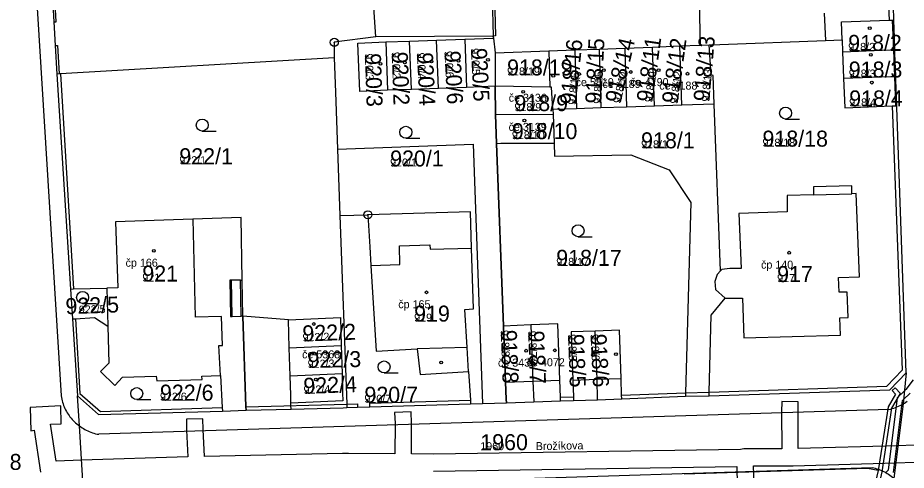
# Model space of a CAD drawing. Extents: x -763628 to -761565, y -976033 to -973833.
# Drawn here: x -762168.3 to -762057.3, y -974899.1 to -974842.6 of the extents above; entities that cross this region are included whole.
import ezdxf

# ---------------------------------------------------------------- set-up
doc = ezdxf.new("R2010")
doc.units = 0
for name, color, linetype in [('KN_cisla parcel 1000', 7, 'Continuous'), ('KN_cisla parcel 500', 7, 'Continuous'), ('KN_cisla popisna 500', 7, 'Continuous'), ('KN_hranice parcel', 7, 'Continuous'), ('KN_popisy', 7, 'Continuous'), ('KN_vecna bremena', 7, 'Continuous'), ('KN_vnitrni kresba parcel', 7, 'Continuous'), ('KN_znacky bodu BP', 7, 'Continuous'), ('KN_znacky budov', 7, 'Continuous'), ('KN_znacky kultur', 7, 'Continuous')]:
    doc.layers.add(name, color=color, linetype=linetype)

msp = doc.modelspace()

# ---------------------------------------------------------------- linework, layer by layer
at = {"layer": 'KN_hranice parcel'}
for p, q in [((-762123.57, -974844.96), (-762124.67, -974828.1)), ((-762109.25, -974832.05), (-762108.9, -974844.88)), ((-762108.9, -974844.88), (-762123.57, -974844.96)), ((-762119.35, -974845.52), (-762115.97, -974845.39)), ((-762115.97, -974845.39), (-762112.46, -974845.25)), ((-762115.75, -974851.42), (-762115.97, -974845.39)), ((-762112.46, -974845.25), (-762108.88, -974845.13)), ((-762112.46, -974845.25), (-762112.23, -974851.29)), ((-762108.9, -974844.88), (-762108.88, -974845.13)), ((-762108.88, -974845.13), (-762108.66, -974846.98)), ((-762065.32, -974845.37), (-762065.27, -974846.83)), ((-762122.33, -974845.62), (-762119.35, -974845.52)), ((-762122.33, -974845.62), (-762122.11, -974851.66)), ((-762119.12, -974851.55), (-762119.35, -974845.52)), ((-762098.72, -974846.61), (-762095.67, -974846.5)), ((-762095.67, -974846.5), (-762092.48, -974846.38)), ((-762095.67, -974846.5), (-762095.45, -974853.86)), ((-762092.48, -974846.38), (-762088.99, -974846.25)), ((-762092.48, -974846.38), (-762092.25, -974853.75)), ((-762088.99, -974846.25), (-762085.6, -974846.12)), ((-762088.74, -974853.64), (-762088.99, -974846.25)), ((-762085.6, -974846.12), (-762083.07, -974846.03)), ((-762085.34, -974853.52), (-762085.6, -974846.12)), ((-762083.07, -974846.03), (-762081.92, -974845.98)), ((-762108.66, -974846.98), (-762101.97, -974846.73)), ((-762108.66, -974846.98), (-762108.66, -974851.16)), ((-762101.97, -974846.73), (-762098.72, -974846.61)), ((-762101.97, -974846.73), (-762101.84, -974851.27)), ((-762098.72, -974846.61), (-762098.5, -974853.96)), ((-762065.27, -974846.83), (-762065.14, -974850.16)), ((-762163.41, -974849.63), (-762161.72, -974876.5)), ((-762119.12, -974851.55), (-762122.11, -974851.66)), ((-762115.75, -974851.42), (-762119.12, -974851.55)), ((-762112.23, -974851.29), (-762115.75, -974851.42)), ((-762108.66, -974851.16), (-762112.23, -974851.29)), ((-762108.66, -974851.16), (-762108.63, -974854.69)), ((-762101.84, -974851.27), (-762108.66, -974851.16)), ((-762098.5, -974853.96), (-762101.45, -974854.06)), ((-762101.45, -974854.06), (-762101.43, -974854.66)), ((-762095.45, -974853.86), (-762098.5, -974853.96)), ((-762092.25, -974853.75), (-762095.45, -974853.86)), ((-762088.74, -974853.64), (-762092.25, -974853.75)), ((-762085.34, -974853.52), (-762088.74, -974853.64)), ((-762081.29, -974853.39), (-762085.34, -974853.52)), ((-762080.51, -974874.21), (-762081.29, -974853.39)), ((-762108.63, -974854.69), (-762101.43, -974854.66)), ((-762108.63, -974854.69), (-762108.49, -974858.29)), ((-762101.43, -974854.66), (-762101.31, -974858.27)), ((-762108.49, -974858.29), (-762107.62, -974881.12)), ((-762128.05, -974867.3), (-762124.56, -974867.21)), ((-762161.72, -974876.5), (-762161.47, -974880.23)), ((-762157.18, -974876.37), (-762157.05, -974881.12)), ((-762161.47, -974880.23), (-762160.84, -974889.83)), ((-762104.22, -974880.99), (-762107.62, -974881.12)), ((-762134.37, -974883.83), (-762127.88, -974883.55)), ((-762134.27, -974887.33), (-762134.37, -974883.83)), ((-762127.88, -974883.55), (-762127.78, -974887.04)), ((-762134.27, -974887.33), (-762127.78, -974887.04)), ((-762084.88, -974889.91), (-762081.93, -974889.84)), ((-762111.73, -974890.84), (-762107.26, -974890.71)), ((-762107.26, -974890.71), (-762103.85, -974890.6)), ((-762103.85, -974890.6), (-762100.48, -974890.49)), ((-762100.48, -974890.49), (-762098.87, -974890.43)), ((-762098.87, -974890.43), (-762095.86, -974890.33)), ((-762095.86, -974890.33), (-762092.85, -974890.23)), ((-762092.85, -974890.23), (-762084.88, -974889.91)), ((-762142.72, -974891.75), (-762139.78, -974891.66))]:
    msp.add_line(p, q, dxfattribs=at)
for points in [[(-762164.5, -974830.62), (-762163.78, -974843.1), (-762163.61, -974846.07), (-762163.41, -974849.63)], [(-762083.39, -974830.97), (-762083.34, -974833.53), (-762083.07, -974846.03)], [(-762058.86, -974842.89), (-762058.92, -974841.14), (-762058.96, -974839.81), (-762059.28, -974830.12)], [(-762065.32, -974845.37), (-762065.39, -974843.09), (-762059.46, -974842.9), (-762059.02, -974842.89), (-762058.86, -974842.89)], [(-762058.74, -974846.57), (-762058.79, -974845.12), (-762058.86, -974842.89)], [(-762123.57, -974844.96), (-762128.75, -974845.66), (-762128.78, -974847.62)], [(-762081.92, -974845.98), (-762080.58, -974845.93), (-762067.39, -974845.44), (-762065.32, -974845.37)], [(-762122.11, -974851.66), (-762125.57, -974851.79), (-762125.8, -974845.76), (-762122.33, -974845.62)], [(-762081.29, -974853.39), (-762081.41, -974849.82), (-762081.7, -974849.74), (-762081.92, -974845.98)], [(-762065.27, -974846.83), (-762059.34, -974846.6), (-762058.88, -974846.58), (-762058.74, -974846.57)], [(-762058.62, -974849.91), (-762058.72, -974847.06), (-762058.74, -974846.57)], [(-762128.78, -974847.62), (-762162.96, -974849.6), (-762163.11, -974849.61), (-762163.41, -974849.63)], [(-762128.78, -974847.62), (-762128.62, -974851.9), (-762128.36, -974859), (-762128.05, -974867.3)], [(-762065.14, -974850.16), (-762059.22, -974849.94), (-762058.75, -974849.92), (-762058.62, -974849.91)], [(-762065.14, -974850.16), (-762065, -974853.83), (-762059.08, -974853.61), (-762058.61, -974853.59), (-762058.5, -974853.59)], [(-762058.5, -974853.59), (-762058.61, -974850.36), (-762058.62, -974849.91)], [(-762101.45, -974854.06), (-762101.61, -974851.26), (-762101.84, -974851.27)], [(-762057.32, -974886.96), (-762058.49, -974853.81), (-762058.5, -974853.59)], [(-762108.49, -974858.29), (-762107.95, -974858.28), (-762101.31, -974858.27)], [(-762101.31, -974858.27), (-762101.23, -974859.9), (-762091.7, -974859.74), (-762086.94, -974861.59), (-762084.23, -974865.69), (-762084.87, -974889.49), (-762084.88, -974889.91)], [(-762079.94, -974877.65), (-762077.77, -974877.66), (-762077.6, -974882.59), (-762065.53, -974882.28), (-762065.6, -974880.08), (-762064.57, -974880.05), (-762064.69, -974876.88), (-762065.7, -974876.91), (-762065.76, -974875.06), (-762063.17, -974874.97), (-762063.55, -974864.57), (-762064.09, -974864.59), (-762064.12, -974863.61), (-762068.91, -974863.72), (-762068.88, -974864.72), (-762072.18, -974864.82), (-762072.18, -974866.84), (-762078.21, -974867.06), (-762077.92, -974873.94), (-762079.34, -974873.93), (-762080.35, -974874.04), (-762080.51, -974874.21)], [(-762139.78, -974891.66), (-762139.8, -974891.22), (-762140.18, -974879.89), (-762140.28, -974875.37), (-762140.4, -974867.54), (-762146.43, -974867.76), (-762156.08, -974868.11), (-762155.78, -974876.33), (-762157.18, -974876.37)], [(-762128.05, -974867.3), (-762127.19, -974890.87), (-762127.18, -974891.32)], [(-762111.98, -974886.82), (-762112.17, -974883.81), (-762112.45, -974879.05), (-762111.38, -974878.98), (-762111.61, -974871.37), (-762111.75, -974866.84), (-762124.56, -974867.21)], [(-762124.56, -974867.21), (-762124.32, -974871.21), (-762124.18, -974873.54), (-762123.53, -974884.27), (-762118.39, -974883.96), (-762118.04, -974887.19), (-762111.98, -974886.82)], [(-762080.51, -974874.21), (-762080.93, -974874.69), (-762081.22, -974875.55), (-762081.13, -974876.56), (-762079.94, -974877.65)], [(-762161.72, -974876.5), (-762161.32, -974876.49), (-762157.18, -974876.37)], [(-762081.93, -974889.84), (-762081.92, -974889.39), (-762081.67, -974879.77), (-762079.94, -974877.65)], [(-762161.47, -974880.23), (-762161.09, -974880.21), (-762158.69, -974880.05), (-762157.05, -974881.12)], [(-762134.37, -974883.83), (-762134.47, -974880.33), (-762127.98, -974880.07), (-762127.88, -974883.55)], [(-762100.48, -974890.49), (-762100.5, -974890.03), (-762100.58, -974887.9), (-762100.85, -974880.86), (-762104.22, -974880.99)], [(-762157.05, -974881.12), (-762156.92, -974885.77), (-762157.95, -974886.81), (-762156.18, -974888.56), (-762155.19, -974887.5), (-762151.01, -974887.37), (-762150.94, -974887.98), (-762145.26, -974887.79), (-762145.31, -974887.37), (-762142.96, -974887.29), (-762142.74, -974891.3), (-762142.72, -974891.75)], [(-762107.62, -974881.12), (-762107.36, -974888.16), (-762107.28, -974890.26), (-762107.26, -974890.71)], [(-762104.22, -974880.99), (-762103.95, -974888.03), (-762103.85, -974890.6)], [(-762096.15, -974881.76), (-762099.16, -974881.86), (-762098.95, -974887.87), (-762098.88, -974889.97), (-762098.87, -974890.43)], [(-762092.85, -974890.23), (-762092.87, -974889.76), (-762092.94, -974887.67), (-762093.14, -974881.66), (-762096.15, -974881.76)], [(-762095.86, -974890.33), (-762095.94, -974887.77), (-762096.15, -974881.76)], [(-762127.78, -974887.04), (-762127.71, -974889.48), (-762127.68, -974890.48), (-762134.17, -974890.78), (-762134.2, -974889.78), (-762134.27, -974887.33)], [(-762111.98, -974886.82), (-762111.76, -974890.4), (-762111.73, -974890.84)], [(-762081.93, -974889.84), (-762059.37, -974889.11), (-762057.32, -974886.96)], [(-762057.32, -974886.96), (-762057.71, -974890.86), (-762058.87, -974900.16), (-762059.3, -974903.56)], [(-762160.84, -974889.83), (-762158.21, -974892.17), (-762142.72, -974891.75)], [(-762159.95, -974904.12), (-762160.09, -974901.9), (-762160.6, -974893.61), (-762160.84, -974889.83)], [(-762127.18, -974891.32), (-762125.86, -974891.28), (-762124.32, -974891.23), (-762111.73, -974890.84)], [(-762139.78, -974891.66), (-762134.16, -974891.51), (-762127.66, -974891.33), (-762127.18, -974891.32)]]:
    msp.add_lwpolyline(points, dxfattribs=at)
at = {"layer": 'KN_vecna bremena'}
for points in [[(-762111.41, -974858.4), (-762110.26, -974890.8), (-762107.26, -974890.71), (-762107.28, -974890.26), (-762107.36, -974888.16), (-762107.62, -974881.12), (-762108.49, -974858.29), (-762108.63, -974854.69), (-762108.66, -974851.16), (-762112.23, -974851.29), (-762115.75, -974851.42), (-762119.12, -974851.55), (-762122.11, -974851.66), (-762125.57, -974851.79), (-762125.8, -974845.76), (-762122.33, -974845.62), (-762119.35, -974845.52), (-762115.97, -974845.39), (-762112.46, -974845.25), (-762108.88, -974845.13), (-762108.9, -974844.88), (-762123.57, -974844.96), (-762128.75, -974845.66), (-762128.78, -974847.62), (-762128.62, -974851.9), (-762128.36, -974859)], [(-762140.18, -974879.89), (-762139.8, -974891.22), (-762139.78, -974891.66), (-762134.16, -974891.51), (-762134.17, -974891.06), (-762134.17, -974890.78), (-762134.2, -974889.78), (-762134.27, -974887.33), (-762134.37, -974883.83), (-762134.47, -974880.33)], [(-762060.23, -974901.82), (-762060.55, -974901.26), (-762060.63, -974900.64), (-762060.3, -974899.34), (-762059.1, -974891.38), (-762058.03, -974889.57), (-762058.71, -974888.83), (-762059.08, -974889.17), (-762058.65, -974889.64), (-762059.58, -974891.21), (-762060.82, -974899.2), (-762061.14, -974900.61), (-762061.03, -974901.42), (-762060.55, -974902.01)]]:
    msp.add_lwpolyline(points, close=True, dxfattribs=at)
for points in [[(-762056.43, -974887.86), (-762057.35, -974889.04), (-762057.55, -974889.23), (-762058.44, -974890.11), (-762059.58, -974899.14), (-762059.86, -974899.45)], [(-762058.92, -974899.44), (-762057.78, -974890.43), (-762057.66, -974890.31), (-762056.83, -974889.5)], [(-762056.33, -974896.03), (-762058.36, -974896.09), (-762070.81, -974896.43), (-762070.82, -974891.85), (-762070.8, -974890.58), (-762072.86, -974890.54), (-762072.88, -974891.83), (-762072.87, -974896.48), (-762077.58, -974896.49), (-762078.03, -974896.56), (-762116.38, -974897.16), (-762119.12, -974897.1), (-762119.11, -974893.28), (-762119.16, -974891.86), (-762121.22, -974891.94), (-762121.17, -974893.32), (-762121.18, -974897.09), (-762127, -974897.05), (-762127.74, -974897.07), (-762144.97, -974897.43), (-762145.14, -974894.07), (-762145.16, -974892.72), (-762147.22, -974892.75)], [(-762147.22, -974892.75), (-762147.2, -974894.13), (-762147.03, -974897.49), (-762160.34, -974897.91), (-762163.51, -974898.01), (-762164.2, -974893.39), (-762162.86, -974893.33), (-762162.9, -974891.11), (-762166.73, -974891.29)], [(-762166.73, -974891.29), (-762166.65, -974894.22), (-762166.23, -974894.16), (-762165.43, -974899.38)], [(-762116.38, -974899.28), (-762078.47, -974898.69), (-762078.42, -974900.96)], [(-762076.31, -974900.88), (-762076.41, -974898.6), (-762072.07, -974898.6), (-762071.42, -974898.58), (-762058.63, -974898.22), (-762056.31, -974898.15), (-762051.54, -974897.96), (-762046.92, -974898.3), (-762034.33, -974899.21)], [(-762060.82, -974899.2), (-762062.16, -974898.93), (-762085.06, -974899.63)]]:
    msp.add_lwpolyline(points, dxfattribs=at)
at = {"layer": 'KN_vnitrni kresba parcel'}
for p, q in [((-762169.76, -974778.91), (-762162.86, -974889.86)), ((-762163.48, -974843.08), (-762164.2, -974830.62)), ((-762108.95, -974832.04), (-762108.6, -974844.87)), ((-762067.58, -974842.02), (-762067.39, -974845.44)), ((-762059.52, -974841.16), (-762059.46, -974842.9)), ((-762163.78, -974843.1), (-762163.48, -974843.08)), ((-762058.88, -974846.58), (-762059.02, -974842.89)), ((-762108.6, -974844.87), (-762108.9, -974844.88)), ((-762163.61, -974846.07), (-762163.31, -974846.05)), ((-762163.31, -974846.05), (-762163.11, -974849.61)), ((-762058.75, -974849.92), (-762058.88, -974846.58)), ((-762162.96, -974849.6), (-762161.32, -974876.49)), ((-762058.61, -974853.59), (-762058.75, -974849.92)), ((-762059.08, -974853.61), (-762057.82, -974886.62)), ((-762068.88, -974864.72), (-762064.09, -974864.59)), ((-762146.43, -974867.76), (-762146.12, -974880.02)), ((-762120.63, -974871.1), (-762116.8, -974870.98)), ((-762116.8, -974870.98), (-762116.78, -974871.53)), ((-762120.55, -974873.44), (-762120.63, -974871.1)), ((-762116.78, -974871.53), (-762111.61, -974871.37)), ((-762124.18, -974873.54), (-762120.55, -974873.44)), ((-762141.61, -974875.4), (-762141.8, -974875.41)), ((-762141.8, -974875.41), (-762141.7, -974879.92)), ((-762140.48, -974875.38), (-762141.61, -974875.4)), ((-762141.5, -974879.92), (-762141.61, -974875.4)), ((-762140.48, -974875.38), (-762140.28, -974875.37)), ((-762140.38, -974879.89), (-762140.48, -974875.38)), ((-762161.09, -974880.21), (-762160.52, -974889.56)), ((-762142.86, -974879.95), (-762146.12, -974880.02)), ((-762142.71, -974883.55), (-762142.86, -974879.95)), ((-762141.7, -974879.92), (-762141.5, -974879.92)), ((-762141.5, -974879.92), (-762140.38, -974879.89)), ((-762140.18, -974879.89), (-762140.38, -974879.89)), ((-762143.16, -974883.57), (-762142.71, -974883.55)), ((-762142.96, -974887.29), (-762143.16, -974883.57)), ((-762112.17, -974883.81), (-762118.39, -974883.96)), ((-762057.82, -974886.62), (-762059.73, -974888.63)), ((-762107.36, -974888.16), (-762103.95, -974888.03)), ((-762103.95, -974888.03), (-762100.58, -974887.9)), ((-762098.95, -974887.87), (-762095.94, -974887.77)), ((-762095.94, -974887.77), (-762092.94, -974887.67)), ((-762081.92, -974889.39), (-762059.73, -974888.63)), ((-762160.52, -974889.56), (-762157.97, -974891.79)), ((-762092.87, -974889.76), (-762084.87, -974889.49)), ((-762084.87, -974889.49), (-762081.92, -974889.39)), ((-762139.8, -974891.22), (-762127.19, -974890.87)), ((-762127.19, -974890.87), (-762125.87, -974890.83)), ((-762125.87, -974890.83), (-762125.86, -974891.28)), ((-762124.33, -974890.78), (-762111.76, -974890.4)), ((-762124.32, -974891.23), (-762124.33, -974890.78)), ((-762100.5, -974890.03), (-762098.88, -974889.97)), ((-762059.48, -974891.56), (-762158.18, -974894.66)), ((-762157.97, -974891.79), (-762142.74, -974891.3)), ((-762160.09, -974901.9), (-762061.57, -974898.8))]:
    msp.add_line(p, q, dxfattribs=at)
for points in [[(-762162.86, -974889.86), (-762162.83, -974890.06), (-762162.79, -974890.26), (-762162.74, -974890.46), (-762162.69, -974890.66), (-762162.62, -974890.85), (-762162.56, -974891.05), (-762162.48, -974891.24), (-762162.4, -974891.42), (-762162.31, -974891.61), (-762162.21, -974891.79), (-762162.11, -974891.96), (-762162, -974892.14), (-762161.89, -974892.31), (-762161.77, -974892.47), (-762161.64, -974892.63), (-762161.51, -974892.79), (-762161.37, -974892.94), (-762161.22, -974893.08), (-762161.08, -974893.22), (-762160.92, -974893.36), (-762160.76, -974893.49), (-762160.6, -974893.61)], [(-762059.48, -974891.56), (-762059.27, -974891.51), (-762059.07, -974891.45), (-762058.87, -974891.39), (-762058.67, -974891.32), (-762058.47, -974891.24), (-762058.28, -974891.15), (-762058.08, -974891.06), (-762057.9, -974890.97), (-762057.71, -974890.86)], [(-762057.71, -974890.86), (-762057.54, -974890.75), (-762057.37, -974890.64), (-762057.2, -974890.51)], [(-762160.6, -974893.61), (-762160.43, -974893.73), (-762160.26, -974893.85), (-762160.09, -974893.95), (-762159.91, -974894.05), (-762159.73, -974894.15), (-762159.55, -974894.24), (-762159.36, -974894.32), (-762159.17, -974894.39), (-762158.97, -974894.46), (-762158.78, -974894.52), (-762158.58, -974894.58), (-762158.38, -974894.62), (-762158.18, -974894.66)], [(-762061.57, -974898.8), (-762061.37, -974898.85), (-762061.18, -974898.9), (-762060.98, -974898.96), (-762060.79, -974899.02), (-762060.6, -974899.1), (-762060.41, -974899.18), (-762060.22, -974899.26), (-762060.04, -974899.35), (-762059.86, -974899.45), (-762059.69, -974899.55), (-762059.52, -974899.66), (-762059.35, -974899.78), (-762059.18, -974899.9), (-762059.03, -974900.03), (-762058.87, -974900.16)]]:
    msp.add_lwpolyline(points, dxfattribs=at)
at = {"layer": 'KN_znacky bodu BP'}
for centre, radius in [((-762128.75, -974845.66), 0.5), ((-762128.75, -974845.66), 0.0303), ((-762124.56, -974867.21), 0.5), ((-762124.56, -974867.21), 0.0303)]:
    msp.add_circle(centre, radius, dxfattribs=at)
at = {"layer": 'KN_znacky budov'}
for centre in [(-762061.88, -974843.89), (-762061.74, -974847.23), (-762122.99, -974848.35), (-762119.95, -974848.18), (-762116.62, -974848.04), (-762113.24, -974847.97), (-762109.56, -974847.86), (-762101.4, -974849.86), (-762098.15, -974849.62), (-762095.09, -974849.15), (-762091.73, -974849.37), (-762088.24, -974849.14), (-762084.64, -974849.58), (-762061.61, -974850.7), (-762105.15, -974851.85), (-762105.01, -974855.43), (-762151.3, -974871.72), (-762071.93, -974871.96), (-762117.24, -974876.91), (-762131.3, -974880.87), (-762104.79, -974884.21), (-762101.2, -974884.16), (-762131.17, -974884.6), (-762096.44, -974884.72), (-762093.57, -974884.65), (-762115.41, -974885.67), (-762131.06, -974887.8)]:
    msp.add_circle(centre, 0.175, dxfattribs=at)
at = {"layer": 'KN_znacky kultur'}
for p, q in [((-762072.38, -974855.25), (-762070.63, -974855.25)), ((-762145.25, -974856.75), (-762143.5, -974856.75)), ((-762119.82, -974857.66), (-762118.07, -974857.66)), ((-762098.31, -974869.96), (-762096.56, -974869.96)), ((-762160.19, -974878.3), (-762158.44, -974878.3)), ((-762122.54, -974886.99), (-762120.79, -974886.99)), ((-762153.43, -974890.32), (-762151.68, -974890.32))]:
    msp.add_line(p, q, dxfattribs=at)
for centre in [(-762072.38, -974854.5), (-762145.25, -974856), (-762119.82, -974856.91), (-762098.31, -974869.21), (-762160.19, -974877.55), (-762122.54, -974886.24), (-762153.43, -974889.57)]:
    msp.add_circle(centre, 0.75, dxfattribs=at)

# ---------------------------------------------------------------- texts
at = {"layer": 'KN_cisla parcel 1000'}
for s, rotation, p in [('918/16', 84, (-762098.59, -974853.52)), ('918/15', 87, (-762095.42, -974853.37)), ('918/14', 77, (-762093.01, -974853.36)), ('918/11', 82, (-762089.04, -974853.21)), ('918/12', 82, (-762085.88, -974853.39)), ('918/13', 85, (-762081.91, -974853.11)), ('920/5', 273, (-762111.7, -974846.42)), ('920/3', 272, (-762124.94, -974847.06)), ('920/2', 272, (-762121.58, -974846.88)), ('920/4', 273, (-762118.45, -974846.97)), ('920/6', 273, (-762115, -974846.77)), ('922/5', 2, (-762162.3, -974879.65)), ('922/2', 2, (-762132.7, -974883.06)), ('918/8', 272, (-762107.96, -974881.64)), ('918/7', 272, (-762104.54, -974881.73)), ('918/5', 272, (-762099.56, -974882.15)), ('918/6', 273, (-762096.76, -974882.15)), ('922/3', 1, (-762132.07, -974886.36)), ('922/4', 2, (-762132.58, -974889.61))]:
    msp.add_text(s, height=2, rotation=rotation, dxfattribs=at).set_placement(p)
for s, p in [('918/2', (-762064.56, -974846.73)), ('918/19', (-762107.17, -974849.8)), ('918/3', (-762064.49, -974850.06)), ('918/4', (-762064.44, -974853.67)), ('918/9', (-762106.25, -974854.26)), ('918/10', (-762106.57, -974857.76)), ('918/1', (-762090.43, -974858.91)), ('918/18', (-762075.27, -974858.7)), ('922/1', (-762148.11, -974860.9)), ('920/1', (-762121.78, -974861.18)), ('918/17', (-762101.03, -974873.6)), ('921', (-762152.73, -974875.56)), ('917', (-762073.44, -974875.63)), ('919', (-762118.78, -974880.57)), ('922/6', (-762150.53, -974890.45)), ('920/7', (-762124.99, -974890.71)), ('1960', (-762110.52, -974896.64)), ('1958', (-762173.77, -974899.11))]:
    msp.add_text(s, height=2, dxfattribs=at).set_placement(p)
at = {"layer": 'KN_cisla parcel 500'}
for s, rotation, p in [('920/5', 273, (-762111.7, -974846.42)), ('920/3', 272, (-762124.94, -974847.06)), ('920/2', 272, (-762121.58, -974846.88)), ('920/4', 273, (-762118.45, -974846.97)), ('920/6', 273, (-762115, -974846.77)), ('918/16', 84, (-762098.59, -974853.52)), ('918/15', 87, (-762095.42, -974853.37)), ('918/14', 77, (-762093.01, -974853.36)), ('918/11', 82, (-762089.04, -974853.21)), ('918/12', 82, (-762085.88, -974853.39)), ('918/13', 85, (-762081.91, -974853.11)), ('922/5', 2, (-762160.65, -974879.59)), ('922/2', 2, (-762132.7, -974883.06)), ('918/8', 272, (-762107.96, -974881.64)), ('918/7', 272, (-762104.54, -974881.73)), ('918/5', 272, (-762099.56, -974882.15)), ('918/6', 273, (-762096.76, -974882.15)), ('922/3', 1, (-762132.07, -974886.36)), ('922/4', 2, (-762132.58, -974889.61))]:
    msp.add_text(s, height=1, rotation=rotation, dxfattribs=at).set_placement(p)
for s, p in [('918/2', (-762064.56, -974846.73)), ('918/19', (-762107.17, -974849.8)), ('918/3', (-762064.49, -974850.06)), ('918/9', (-762106.25, -974854.26)), ('918/4', (-762064.44, -974853.67)), ('918/10', (-762106.57, -974857.76)), ('918/18', (-762075.27, -974858.7)), ('918/1', (-762090.43, -974858.91)), ('922/1', (-762148.11, -974860.9)), ('920/1', (-762121.78, -974861.18)), ('918/17', (-762101.03, -974873.6)), ('921', (-762152.73, -974875.56)), ('917', (-762073.44, -974875.63)), ('919', (-762118.78, -974880.57)), ('922/6', (-762150.53, -974890.45)), ('920/7', (-762124.99, -974890.71)), ('1960', (-762110.52, -974896.64))]:
    msp.add_text(s, height=1, dxfattribs=at).set_placement(p)
at = {"layer": 'KN_cisla popisna 500'}
for s, p in [('če 5810', (-762098.61, -974851.14)), ('če 4189', (-762095.25, -974851.36)), ('če 4190', (-762091.76, -974851.13)), ('če 4188', (-762088.16, -974851.57)), ('če 3136', (-762106.97, -974853.09)), ('če 3139', (-762106.98, -974856.73)), ('čp 166', (-762154.82, -974873.71)), ('čp 140', (-762075.45, -974873.95)), ('čp 165', (-762120.76, -974878.9)), ('če 5368', (-762132.78, -974885.16)), ('če 3435', (-762108.31, -974886.2)), ('če 4072', (-762104.72, -974886.15))]:
    msp.add_text(s, height=1, dxfattribs=at).set_placement(p)
at = {"layer": 'KN_popisy'}
msp.add_text('Brožíkova', height=1, rotation=1, dxfattribs=at).set_placement((-762103.58, -974896.64))

doc.saveas('drawing.dxf')
